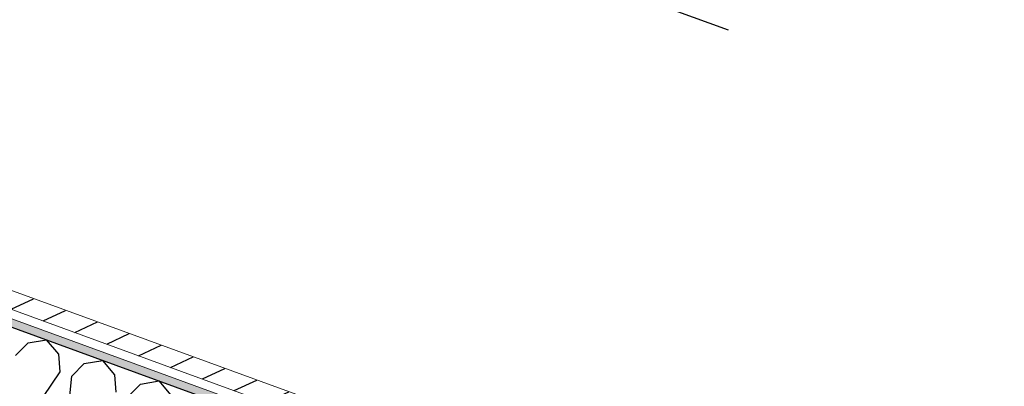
# Model space of a CAD drawing. Header units: millimetres. Extents: x 112481703 to 112588235, y 1264638581 to 1264713486.
# Tile 457 of 487: x 112583429 to 112584660, y 1264692266 to 1264692725. Entities that reach past the tile are written whole.
import ezdxf

# ---------------------------------------------------------------- set-up
doc = ezdxf.new("R2010")
doc.units = ezdxf.units.MM
doc.header["$LTSCALE"] = 0.5
doc.header["$MEASUREMENT"] = 0
doc.linetypes.add('Lang stiplet', pattern=[2116.666603, 1269.999981, -846.666622])
doc.linetypes.add('PLINE', pattern=[0])
doc.layers.add('235- Utvendig kledning og overflate', color=7, linetype='Continuous', lineweight=0)
for name, color, linetype in [('266- Himling og innvendig overflate#1', 7, 'Continuous'), ('Yttervegger.A225', 7, 'Continuous'), ('Yttervegger.A225 (Skravur)', 7, 'Continuous')]:
    doc.layers.add(name, color=color, linetype=linetype)

# ---------------------------------------------------------------- blocks, each defined once
blk = doc.blocks.new('*X280', base_point=(112557650, 1264717795))
at = {"layer": 'Yttervegger.A225 (Skravur)', "linetype": 'PLINE'}
for p, q in [((112583424, 1264692304.8), (112583439.5, 1264692320.5)), ((112583439.5, 1264692320.5), (112583462.6, 1264692324.2)), ((112583477.9, 1264692306.5), (112583462.6, 1264692324.2)), ((112583479.6, 1264692284.5), (112583477.9, 1264692306.5)), ((112583494.4, 1264692279.1), (112583509.8, 1264692294.8)), ((112583509.8, 1264692294.8), (112583532.9, 1264692298.5)), ((112583548.2, 1264692280.8), (112583532.9, 1264692298.5)), ((112583429.4, 1264692210.4), (112583479.6, 1264692284.5)), ((112583485, 1264692190.1), (112583494.4, 1264692279.1)), ((112583549.9, 1264692258.8), (112583548.2, 1264692280.8)), ((112583564.7, 1264692253.4), (112583580.1, 1264692269.1)), ((112583580.1, 1264692269.1), (112583603.3, 1264692272.9)), ((112583618.6, 1264692255.1), (112583603.3, 1264692272.9))]:
    blk.add_line(p, q, dxfattribs=at)

msp = doc.modelspace()

# ---------------------------------------------------------------- hatches: boundary and pattern name
at = {"layer": 'Yttervegger.A225 (Skravur)', "linetype": 'Continuous'}
h = msp.add_hatch(dxfattribs=at)
h.set_pattern_fill('Skrålinjer_1', color=256, style=0, pattern_type=2)
h.set_pattern_definition([(204.95599, (112557650, 1264717795), (-12.65766, 27.198964), [])])
h.paths.add_polyline_path([(112583059.3, 1264692493.7), (112587579.7, 1264690844.5), (112587587.2, 1264690865.1), (112583066.9, 1264692514.3)])
h = msp.add_hatch(dxfattribs=at)
h.set_pattern_fill('Prikker_tett', color=256, style=0, pattern_type=2)
h.set_pattern_definition([(249.956, (112557650, 1264717795), (-81.357, 29.68231), [0, -50]), (249.956, (112557682.11, 1264717756.67), (-81.357, 29.68231), [0, -50])])
h.paths.add_polyline_path([(112583075.3, 1264692476.1), (112583071.9, 1264692466.7), (112587552.7, 1264690831.9), (112587556.2, 1264690841.3)])

# ---------------------------------------------------------------- linework, layer by layer
at = {"layer": '235- Utvendig kledning og overflate', "linetype": 'PLINE'}
for p, q in [((112587569.3, 1264690848.2), (112583069.7, 1264692489.9)), ((112587556.2, 1264690841.3), (112583075.3, 1264692476.1))]:
    msp.add_line(p, q, dxfattribs=at)
at = {"layer": '235- Utvendig kledning og overflate', "linetype": 'PLINE', "flags": 128}
msp.add_lwpolyline([(112587607.9, 1264690857.6), (112583066.9, 1264692514.3)], dxfattribs=at)
at = {"layer": '266- Himling og innvendig overflate#1', "linetype": 'Lang stiplet'}
msp.add_lwpolyline([(112588235.4, 1264691281.6), (112578984.8, 1264665926.4), (112562432.1, 1264671965.5), (112565811.5, 1264681228.3), (112572876, 1264678650.9), (112578747.2, 1264694743.3)], close=True, dxfattribs=at)
at = {"layer": 'Yttervegger.A225', "linetype": 'PLINE'}
msp.add_line((112587413.7, 1264690882.7), (112583210.9, 1264692416), dxfattribs=at)

# ---------------------------------------------------------------- block references
at = {"layer": 'Yttervegger.A225'}
msp.add_blockref('*X280', (112557650, 1264717795), dxfattribs=at)

doc.saveas('drawing.dxf')
